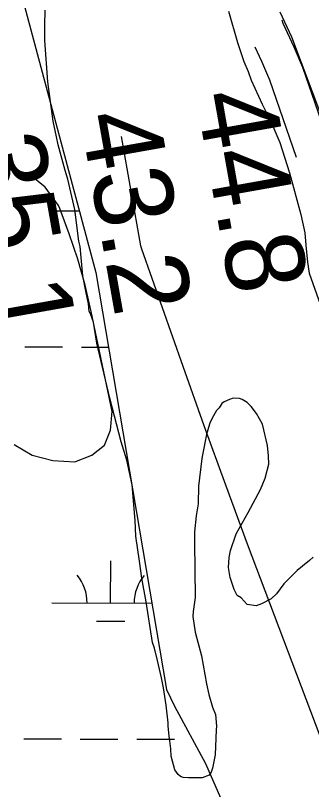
# Model space of a CAD drawing. Extents: x 3161665 to 3199565, y 885729 to 911164.
# Drawn here: x 3175972 to 3176224, y 893695 to 894352 of the extents above; entities that cross this region are included whole.
import ezdxf

# ---------------------------------------------------------------- set-up
doc = ezdxf.new("R2010")
doc.units = 0
for name, color, linetype in [('V-RIVR-RANG', 7, 'Continuous'), ('V-ROAD-CNTR', 7, 'Continuous'), ('V-SITE-VEGE', 7, 'Continuous'), ('V-TOPO-MAJR', 7, 'Continuous'), ('V-TOPO-MINR', 7, 'Continuous'), ('V-WETL-SWMP', 7, 'Continuous')]:
    doc.layers.add(name, color=color, linetype=linetype)

msp = doc.modelspace()

# ---------------------------------------------------------------- linework, layer by layer
at = {"layer": 'V-ROAD-CNTR'}
for points in [[(3176198.7, 894348.48), (3176199.62, 894345.85), (3176208.86, 894325.5), (3176216.14, 894308.46), (3176234.6, 894255.23)], [(3176175.84, 894325.65), (3176181.4, 894313.41), (3176188.14, 894297.64), (3176210.88, 894232.06)]]:
    msp.add_lwpolyline(points, dxfattribs=at)
at = {"layer": 'V-SITE-VEGE'}
for p, q in [((3175997.27, 894344.02), (3175997.64, 894356.68)), ((3176153.42, 894356), (3176160.86, 894329.22)), ((3175997.37, 894330.93), (3175997.27, 894344.02)), ((3175999.75, 894295.82), (3175997.37, 894330.93)), ((3176160.86, 894329.22), (3176166.5, 894313.21)), ((3176166.5, 894313.21), (3176170.02, 894304.78)), ((3176170.02, 894304.78), (3176172.59, 894297.21)), ((3176004.3, 894262.6), (3175999.75, 894295.82)), ((3176172.59, 894297.21), (3176182.02, 894276.84)), ((3176182.02, 894276.84), (3176189.41, 894262.26)), ((3176007.12, 894249.18), (3176004.3, 894262.6)), ((3176189.41, 894262.26), (3176196.93, 894244.51)), ((3176008.76, 894242.47), (3176007.12, 894249.18)), ((3176014.64, 894220.6), (3176008.76, 894242.47)), ((3176196.93, 894244.51), (3176205.23, 894218.68)), ((3176016.75, 894213.47), (3176014.64, 894220.6)), ((3176205.23, 894218.68), (3176214.84, 894183.42)), ((3176022.8, 894187.54), (3176016.75, 894213.47)), ((3176026.19, 894160.59), (3176022.8, 894187.54)), ((3176214.84, 894183.42), (3176218.21, 894167.76)), ((3176218.21, 894167.76), (3176219.1, 894157.41)), ((3176027.28, 894156.13), (3176026.19, 894160.59)), ((3176219.1, 894157.41), (3176220.6, 894143.03)), ((3176029.68, 894131.4), (3176027.28, 894156.13)), ((3176220.6, 894143.03), (3176221.9, 894133.61)), ((3176032.03, 894118.4), (3176029.68, 894131.4)), ((3176221.9, 894133.61), (3176231.13, 894107.36)), ((3176034.29, 894107.66), (3176032.03, 894118.4)), ((3176035.02, 894100.92), (3176034.29, 894107.66)), ((3176036, 894099.16), (3176035.02, 894100.92)), ((3176038.56, 894092.04), (3176036, 894099.16)), ((3176041.57, 894074.11), (3176038.56, 894092.04)), ((3176052.55, 894027.62), (3176041.57, 894074.11)), ((3176062.23, 893990.56), (3176052.55, 894027.62)), ((3176154.17, 894026.47), (3176149.74, 894024.48)), ((3176157.29, 894027.51), (3176154.17, 894026.47)), ((3176162.72, 894027.29), (3176157.29, 894027.51)), ((3176165.01, 894026.48), (3176162.72, 894027.29)), ((3176169.18, 894023.95), (3176165.01, 894026.48)), ((3176145.44, 894019.33), (3176143.28, 894016.99)), ((3176147.54, 894023.04), (3176145.44, 894019.33)), ((3176149.74, 894024.48), (3176147.54, 894023.04)), ((3176172.48, 894020.47), (3176169.18, 894023.95)), ((3176177.25, 894014.35), (3176172.48, 894020.47)), ((3176143.28, 894016.99), (3176139.49, 894010.51)), ((3176182.14, 894005.53), (3176177.25, 894014.35)), ((3176137.41, 894006.36), (3176136.21, 894002.69)), ((3176139.49, 894010.51), (3176137.41, 894006.36)), ((3176186.52, 893987.2), (3176182.14, 894005.53)), ((3176136.21, 894002.69), (3176134.66, 893996.76)), ((3176134.66, 893996.76), (3176131.32, 893979.47)), ((3176066.95, 893974.95), (3176062.23, 893990.56)), ((3176187.33, 893978.66), (3176186.52, 893987.2)), ((3176131.32, 893979.47), (3176130.55, 893976.27)), ((3176071.45, 893953.93), (3176066.95, 893974.95)), ((3176130.55, 893976.27), (3176127.93, 893952.69)), ((3176187.64, 893971.45), (3176187.33, 893978.66)), ((3176184.52, 893959.58), (3176187.64, 893971.45)), ((3176180.41, 893949.93), (3176184.52, 893959.58)), ((3176074.07, 893923.79), (3176071.45, 893953.93)), ((3176127.93, 893952.69), (3176127.65, 893937.78)), ((3176169.94, 893930.53), (3176180.41, 893949.93)), ((3176127.65, 893937.78), (3176125.82, 893927.77)), ((3176125.82, 893927.77), (3176124.58, 893914.17)), ((3176159.86, 893912.5), (3176169.94, 893930.53)), ((3176074.63, 893910.27), (3176074.07, 893923.79)), ((3176124.58, 893914.17), (3176124.51, 893905.14)), ((3176077.78, 893889.18), (3176074.63, 893910.27)), ((3176155.04, 893898.3), (3176159.86, 893912.5)), ((3176124.51, 893905.14), (3176125.13, 893858.22)), ((3176153.94, 893892.38), (3176155.04, 893898.3)), ((3176079.74, 893874.82), (3176077.78, 893889.18)), ((3176153.4, 893883.78), (3176153.94, 893892.38)), ((3176222.21, 893889.84), (3176216.09, 893885.06)), ((3176225.25, 893892.67), (3176222.21, 893889.84)), ((3176154.66, 893875.26), (3176153.4, 893883.78)), ((3176211.74, 893881.27), (3176200.48, 893869.96)), ((3176216.09, 893885.06), (3176211.74, 893881.27)), ((3176083.29, 893854.66), (3176079.74, 893874.82)), ((3176158.25, 893865.03), (3176154.66, 893875.26)), ((3176200.48, 893869.96), (3176194.06, 893861.57)), ((3176160.71, 893860.17), (3176158.25, 893865.03)), ((3176194.06, 893861.57), (3176189.72, 893857.32)), ((3176088.8, 893820.13), (3176083.29, 893854.66)), ((3176125.13, 893858.22), (3176123.36, 893846.41)), ((3176163.96, 893858.04), (3176160.71, 893860.17)), ((3176169.16, 893852.39), (3176163.96, 893858.04)), ((3176189.72, 893857.32), (3176181.33, 893852.91)), ((3176176.88, 893851.36), (3176169.16, 893852.39)), ((3176181.33, 893852.91), (3176176.88, 893851.36)), ((3176123.36, 893846.41), (3176123.09, 893842.33)), ((3176123.09, 893842.33), (3176125.01, 893828.87)), ((3176125.01, 893828.87), (3176130.36, 893808.78)), ((3176090.37, 893815.23), (3176088.8, 893820.13)), ((3176093.05, 893804.95), (3176090.37, 893815.23)), ((3176130.36, 893808.78), (3176134.52, 893785.03)), ((3176096.38, 893790.2), (3176093.05, 893804.95)), ((3176098.09, 893781.69), (3176096.38, 893790.2)), ((3176134.52, 893785.03), (3176136.7, 893776.09)), ((3176100.52, 893766.9), (3176098.09, 893781.69)), ((3176136.7, 893776.09), (3176139.86, 893765.39)), ((3176102.05, 893752.06), (3176100.52, 893766.9)), ((3176139.86, 893765.39), (3176142.38, 893759.17)), ((3176142.38, 893759.17), (3176143.25, 893749.28)), ((3176102.16, 893749.36), (3176102.05, 893752.06)), ((3176102.97, 893740.81), (3176102.16, 893749.36)), ((3176143.25, 893749.28), (3176142.93, 893746.11)), ((3176142.93, 893746.11), (3176142.02, 893724.85)), ((3176103.6, 893736.78), (3176102.97, 893740.81)), ((3176104.33, 893730.04), (3176103.6, 893736.78)), ((3176104.59, 893723.73), (3176104.33, 893730.04)), ((3176107.79, 893712.12), (3176104.59, 893723.73)), ((3176142.02, 893724.85), (3176139.79, 893713.47)), ((3176110.67, 893708.18), (3176107.79, 893712.12)), ((3176138.57, 893710.26), (3176136.88, 893707.48)), ((3176139.79, 893713.47), (3176138.57, 893710.26)), ((3176112.54, 893706.46), (3176110.67, 893708.18)), ((3176114.83, 893705.65), (3176112.54, 893706.46)), ((3176119.36, 893705.39), (3176114.83, 893705.65)), ((3176131.1, 893705.43), (3176119.36, 893705.39)), ((3176136.88, 893707.48), (3176131.1, 893705.43))]:
    msp.add_line(p, q, dxfattribs=at)
msp.add_lwpolyline([(3176232.58, 894266.33), (3176207.16, 894333.88), (3176197.24, 894355.13)], dxfattribs=at)
at = {"layer": 'V-TOPO-MAJR'}
for points in [[(3176048.1, 893987.68), (3176053.16, 894000.45), (3176054.39, 894016.06), (3176036.75, 894101.08), (3176031.47, 894123.36), (3176025.38, 894145.39), (3176018.07, 894167.04), (3176009.94, 894188.45), (3176008.85, 894191.08), (3175997.62, 894206.55), (3175984.14, 894217.4), (3175967.28, 894221.35)], [(3175971.19, 893988.22), (3175986.61, 893979.07), (3176004, 893974.71), (3176022.71, 893973.53), (3176037.32, 893979.18), (3176048.1, 893987.68)]]:
    msp.add_lwpolyline(points, dxfattribs=at)
at = {"layer": 'V-TOPO-MINR'}
msp.add_lwpolyline([(3176568.91, 892934.65), (3176340.59, 893441.26), (3176336.7, 893450.17), (3176332.96, 893459.12), (3176329.43, 893468.17), (3176326.05, 893477.27), (3176322.85, 893486.45), (3176319.75, 893495.65), (3176316.81, 893504.91), (3176313.97, 893514.2), (3176311.3, 893523.21), (3176307.05, 893536.99), (3176302.6, 893550.69), (3176297.85, 893564.29), (3176292.89, 893577.82), (3176188.35, 893853.51), (3176169.56, 893903.6), (3176151, 893953.77), (3176132.79, 894004.07), (3176114.82, 894054.46), (3176079.71, 894153.96), (3176079.49, 894154.66), (3176078.96, 894156.82), (3176062.34, 894249.64)], dxfattribs=at)
at = {"layer": 'V-WETL-SWMP'}
for p, q in [((3175965.46, 894414.46), (3176040.52, 894134.12)), ((3176004.1, 894186.41), (3176026.53, 894186.35)), ((3176040.52, 894134.12), (3176100.66, 893780.4)), ((3175980.37, 894071.05), (3176012.37, 894070.96)), ((3176028.37, 894070.91), (3176051.27, 894070.85)), ((3176053.18, 893853.6), (3176053.28, 893889.6)), ((3176003.18, 893853.74), (3176088.23, 893853.5)), ((3176041.14, 893838.2), (3176065.14, 893838.14)), ((3176100.66, 893780.4), (3176107.4, 893766.05)), ((3176107.4, 893766.05), (3176133.75, 893717.54)), ((3175979.45, 893738.37), (3176011.45, 893738.28)), ((3176027.45, 893738.24), (3176059.45, 893738.15)), ((3176075.45, 893738.11), (3176107.45, 893738.02)), ((3176133.75, 893717.54), (3176146.45, 893688.22))]:
    msp.add_line(p, q, dxfattribs=at)
for centre, start, end in [((3175997.94, 893854.23), 359.06985, 40.6135), ((3176108.42, 893853.92), 139.06984, 180.6135)]:
    msp.add_arc(centre, 35.25, start, end, dxfattribs=at)

# ---------------------------------------------------------------- texts
at = {"layer": 'V-RIVR-RANG'}
for s, p in [('44.8', (3176125.33, 894284.38)), ('43.2', (3176026.92, 894266.63)), ('35.1', (3175928.92, 894246.54))]:
    msp.add_text(s, height=67, rotation=280.07833, dxfattribs=at).set_placement(p)

doc.saveas('drawing.dxf')
